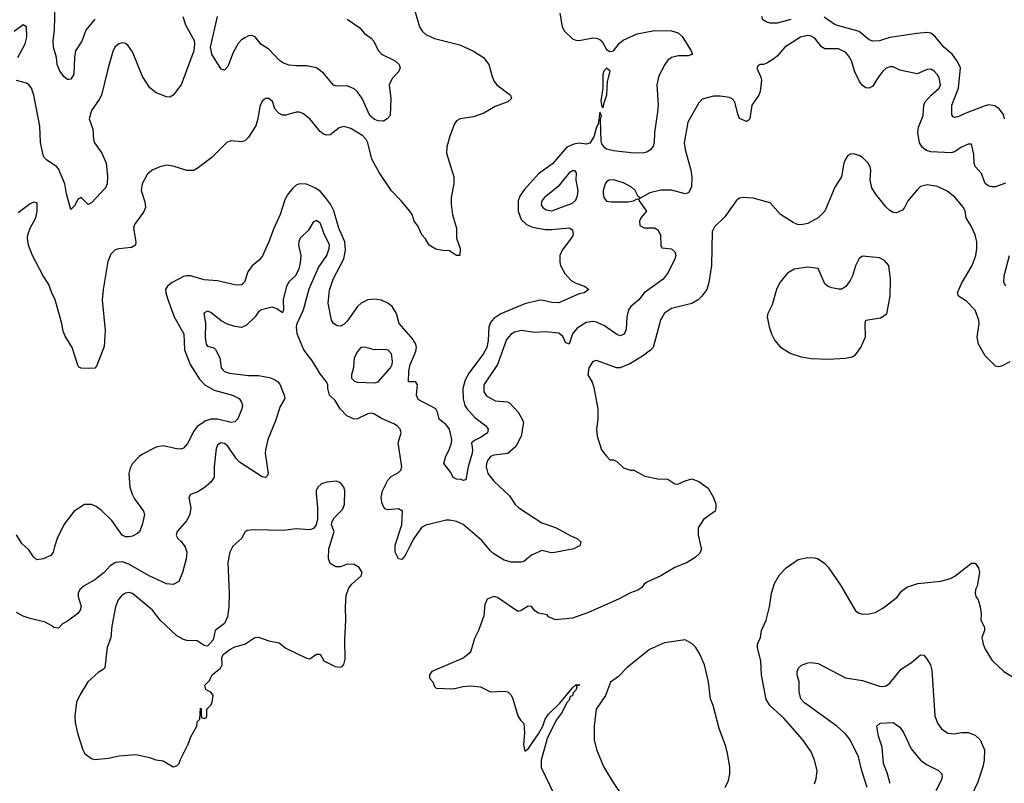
# Model space of a CAD drawing. Header units: inches. Extents: x 1771504 to 1971212, y 471788 to 643615.
# Tile 388 of 587: x 1877689 to 1883462, y 578614 to 583092. Entities that reach past the tile are written whole.
import ezdxf

# ---------------------------------------------------------------- set-up
doc = ezdxf.new("R2010")
doc.units = ezdxf.units.IN
doc.header["$MEASUREMENT"] = 0
for name, color, linetype in [('B8577', 7, 'Continuous'), ('B8578', 7, 'Continuous'), ('B8587', 7, 'Continuous'), ('B8588', 7, 'Continuous')]:
    doc.layers.add(name, color=color, linetype=linetype)

msp = doc.modelspace()

# ---------------------------------------------------------------- linework, layer by layer
at = {"layer": 'B8577', "color": 5}
for points, elevation in [([(1878658.8, 580000), (1878659.3, 579999.3), (1878670.2, 579970), (1878665.9, 579930), (1878643.8, 579850), (1878622.3, 579797.7), (1878590, 579779.1), (1878550, 579783.4), (1878448.6, 579830), (1878330, 579899.8), (1878290, 579912.5), (1878251, 579910), (1878219.3, 579890), (1878184.9, 579850), (1878159.5, 579830), (1878130, 579808), (1878067.2, 579772.8), (1878041.8, 579750), (1878031.3, 579730), (1878032.2, 579710), (1878049.1, 579650.9), (1878044.4, 579630), (1878029.4, 579610.6), (1877970, 579566), (1877940.7, 579550), (1877916.5, 579523.5), (1877890, 579527.6), (1877878.6, 579538.6), (1877839.6, 579559.6), (1877750, 579579.8), (1877710, 579593.8), (1877670, 579616.1)], 540), ([(1877894.3, 580000), (1877885.5, 579970), (1877871.6, 579950), (1877827.7, 579930), (1877790, 579925.3), (1877770, 579941.6), (1877742.5, 579982.5), (1877723.9, 580000)], 520), ([(1878937, 580000), (1878921.3, 579970), (1878910.2, 579909.8), (1878917.4, 579730), (1878914.7, 579650), (1878906.8, 579590), (1878890, 579552.1), (1878834.8, 579510), (1878824.1, 579455.9), (1878790, 579418), (1878770, 579422.9), (1878730, 579449.7), (1878670, 579452), (1878650, 579457.2), (1878610, 579478.5), (1878512.9, 579570), (1878467.1, 579630), (1878350, 579726.8), (1878330, 579733.6), (1878310, 579729.8), (1878285.9, 579714.1), (1878265.8, 579690), (1878250.9, 579649.1), (1878230, 579535.3), (1878223.6, 579470), (1878203, 579410), (1878188.2, 579291.8), (1878179, 579281), (1878150, 579264.5), (1878088.4, 579210), (1878044.4, 579135.6), (1878023.1, 579090), (1878013.4, 579010), (1878014.9, 578970), (1878027.8, 578907.8), (1878060.4, 578810), (1878070, 578790.8), (1878080.7, 578780.7), (1878110, 578760.7), (1878130, 578754), (1878210, 578762), (1878270, 578776.3), (1878370, 578782.8), (1878450, 578766), (1878488.4, 578751.6), (1878530, 578746), (1878590, 578711), (1878610, 578716), (1878624, 578730), (1878629.3, 578750.7), (1878676.5, 578843.5), (1878693.6, 578886.4), (1878728.7, 578950), (1878730, 578974), (1878746, 578990), (1878750, 579054), (1878754, 579050), (1878754, 579010), (1878758, 578998), (1878770, 578994), (1878782, 578998), (1878786, 579010), (1878786, 579050), (1878810, 579072), (1878817.2, 579090), (1878824, 579130), (1878810, 579148.7), (1878783.1, 579163.1), (1878778, 579170), (1878775.3, 579190), (1878802, 579218), (1878817.2, 579250), (1878866, 579290), (1878877.2, 579310), (1878874, 579350), (1878882, 579370), (1878920.9, 579399.1), (1878950, 579414), (1879009.3, 579430.7), (1879068, 579470), (1879090, 579470.5), (1879150, 579450.5), (1879210, 579437.1), (1879250, 579407.3), (1879370, 579347.3), (1879390, 579344), (1879430, 579371), (1879450, 579372), (1879473.2, 579333.2), (1879539.8, 579299.8), (1879570, 579296), (1879580.4, 579299.6), (1879589.4, 579310.6), (1879596.9, 579343.1), (1879596.2, 579456.2), (1879601.6, 579570), (1879599.1, 579650), (1879604.3, 579715.7), (1879619.7, 579760.3), (1879637.4, 579782.6), (1879690.9, 579830), (1879696.8, 579850), (1879679.5, 579879.5), (1879650, 579897.8), (1879610, 579898.7), (1879570, 579882.7), (1879543.2, 579883.2), (1879510, 579904), (1879499.3, 579930), (1879502, 579990), (1879505.1, 580000)], 560), ([(1879975.2, 580000), (1879950, 579949.4), (1879930, 579926), (1879909.6, 579930), (1879891.6, 579970), (1879890.2, 580000)], 540)]:
    msp.add_lwpolyline(points, dxfattribs=dict(at, elevation=elevation))
at = {"layer": 'B8578', "color": 5}
for points, elevation in [([(1878130, 583095.1), (1878077.8, 583030), (1878053.2, 582966.8), (1878016.9, 582910), (1878010.2, 582870), (1878007.3, 582772.7), (1877990, 582742.7), (1877978.5, 582741.5), (1877970, 582740.9), (1877950, 582757.6), (1877925.3, 582790), (1877909.8, 582830), (1877904.6, 582870), (1877887.2, 582930), (1877885.4, 582970), (1877893.6, 583030), (1877896.9, 583190)], 440), ([(1878646.7, 583110), (1878662.1, 583062.1), (1878711.6, 582970), (1878714.9, 582950), (1878710.4, 582910), (1878635.8, 582710), (1878590, 582649.3), (1878570, 582638), (1878550, 582639.6), (1878490, 582662.4), (1878453.1, 582693.1), (1878410, 582759.3), (1878350, 582903.6), (1878322.5, 582942.5), (1878310, 582952.4), (1878290, 582956.4), (1878270, 582949.7), (1878247.9, 582930), (1878235.4, 582904.6), (1878207.5, 582810), (1878168.6, 582650), (1878156, 582624), (1878110, 582558.7), (1878097.1, 582510), (1878118.9, 582450), (1878121.3, 582390), (1878128.6, 582370), (1878171, 582310), (1878196.9, 582250), (1878205.1, 582174.9), (1878202.6, 582130), (1878193.4, 582106.6), (1878110, 582018), (1878090, 582009), (1878050, 582049.2), (1878030, 582037.2), (1878010, 582001.2), (1877990, 581979.3), (1877963.7, 582070), (1877955, 582130), (1877916.9, 582216.9), (1877907.6, 582230), (1877847.3, 582270), (1877828.5, 582290), (1877811.7, 582371.7), (1877807.6, 582467.6), (1877771.6, 582650), (1877758.2, 582690), (1877744, 582710), (1877730, 582719.3), (1877670, 582734.6)], 460), ([(1879610, 583094), (1879684, 583044), (1879711.7, 583011.7), (1879750, 582984), (1879765.1, 582965.1), (1879791.8, 582911.8), (1879810.3, 582890.3), (1879890.6, 582850), (1879914, 582830), (1879920.7, 582810), (1879910, 582785.2), (1879872.1, 582747.9), (1879856.4, 582710), (1879864.6, 582630), (1879861, 582530), (1879844.7, 582510), (1879822.5, 582497.5), (1879790, 582498.7), (1879770, 582506.3), (1879743, 582530), (1879696.8, 582630), (1879670, 582668.7), (1879650, 582686.3), (1879610, 582703.7), (1879550, 582702.9), (1879530, 582707.3), (1879470, 582779.2), (1879430, 582808.8), (1879370, 582821.1), (1879310, 582820.3), (1879270, 582824.8), (1879235.9, 582835.9), (1879212.7, 582852.7), (1879150, 582919.2), (1879105.4, 582945.4), (1879070, 582991.1), (1879050, 582999.1), (1879030, 582996.9), (1879010, 582986.3), (1878990, 582973), (1878970, 582951.6), (1878941, 582899), (1878910, 582817.2), (1878890, 582796), (1878870, 582800.9), (1878816.3, 582890), (1878808.2, 582930), (1878849.2, 583110)], 460), ([(1877677.8, 582870), (1877720.9, 582950), (1877730.9, 582990), (1877729.3, 583049.3), (1877710, 583061.2), (1877657.8, 583022.2)], 460), ([(1880000, 581918.1), (1879989.5, 581950), (1879976.2, 581970), (1879926.3, 582030), (1879868.5, 582088.5), (1879795.9, 582195.9), (1879753.7, 582273.7), (1879729.6, 582370), (1879719.7, 582390), (1879700.7, 582410), (1879630, 582454.5), (1879590, 582465.7), (1879562.9, 582457.1), (1879510, 582417.4), (1879490, 582414), (1879470, 582419.7), (1879450, 582436.3), (1879390, 582509.7), (1879350, 582541.3), (1879330, 582549.7), (1879310, 582549.7), (1879250, 582532.8), (1879230, 582531.3), (1879210, 582542), (1879186, 582570), (1879171.5, 582611.5), (1879150, 582629.3), (1879130, 582629.3), (1879110, 582613.2), (1879096.3, 582583.7), (1879086.2, 582510), (1879073.4, 582470), (1879030, 582402.4), (1879010, 582382), (1878990, 582374.7), (1878930, 582380.7), (1878905.5, 582374.5), (1878815.8, 582284.2), (1878730, 582218.4), (1878710, 582207.8), (1878670, 582207.6), (1878590, 582232), (1878550, 582238), (1878510.5, 582229.5), (1878466, 582210), (1878436.7, 582183.3), (1878406.7, 582130), (1878402, 582090), (1878423.4, 582023.4), (1878426.7, 581990), (1878415.9, 581964.1), (1878361.7, 581890), (1878357.4, 581870), (1878370.3, 581790), (1878367.7, 581770), (1878344.4, 581755.6), (1878271.4, 581748.6), (1878250, 581742), (1878223.7, 581716.3), (1878206.9, 581673.1), (1878179.3, 581510), (1878173.8, 581450), (1878191.3, 581270), (1878184.9, 581175.1), (1878140.5, 581059.5), (1878130, 581049.2), (1878090, 581046), (1878049, 581049), (1878035.3, 581055.3), (1878030, 581066), (1877996.9, 581170), (1877956.1, 581236.1), (1877944.6, 581264.6), (1877936.9, 581310), (1877898.3, 581450), (1877877.2, 581490), (1877859.6, 581539.6), (1877826.6, 581590), (1877764.7, 581710), (1877741.6, 581770), (1877735.6, 581810), (1877737.6, 581830), (1877751.1, 581868.9), (1877783.6, 581930), (1877792.6, 581970), (1877792.8, 582012.8), (1877790, 582017.2), (1877770, 582020.9), (1877750, 582011.8), (1877680.3, 581959.7)], 480), ([(1880000, 581209.6), (1879996, 581216), (1879914.7, 581310), (1879897.6, 581370), (1879873.1, 581410), (1879848.4, 581430), (1879810, 581447.9), (1879770, 581453.7), (1879730.1, 581449.9), (1879691.5, 581430), (1879670.2, 581410), (1879610, 581324), (1879590, 581304.8), (1879570, 581295.6), (1879550, 581297.3), (1879530, 581309.8), (1879517.2, 581330), (1879498.8, 581430), (1879505.6, 581505.6), (1879528.1, 581570), (1879589.5, 581690.5), (1879599.6, 581740.4), (1879595.4, 581790), (1879560.7, 581870), (1879531.5, 581971.5), (1879511.8, 582010), (1879482.9, 582050), (1879450, 582086.4), (1879424.3, 582104.3), (1879370, 582127.2), (1879330, 582129), (1879310, 582120.7), (1879290, 582104.4), (1879257.7, 582062.3), (1879241.1, 582030), (1879215.9, 581950), (1879177.1, 581862.9), (1879150.8, 581789.2), (1879112.6, 581707.4), (1879096.1, 581683.9), (1879052.3, 581647.7), (1879026, 581614), (1879007.2, 581552.8), (1878997.1, 581542.9), (1878990, 581537.6), (1878970, 581534.7), (1878950, 581537.4), (1878850, 581560.4), (1878770, 581566.9), (1878690, 581589.9), (1878670, 581590.5), (1878650, 581586.1), (1878582.4, 581550), (1878555.9, 581530), (1878545.1, 581510), (1878546.1, 581490), (1878556.3, 581456.3), (1878595.2, 581350), (1878652.2, 581250), (1878656.3, 581156.3), (1878689.3, 581070), (1878743.1, 580983.1), (1878775.6, 580950), (1878830, 580920.1), (1878938, 580890), (1878977, 580870), (1878990.3, 580850), (1878994.9, 580830), (1878992.4, 580810), (1878969.2, 580750.8), (1878950, 580733), (1878930, 580730.9), (1878850, 580749.9), (1878810, 580749.1), (1878780.7, 580739.3), (1878730, 580707.4), (1878710, 580678.9), (1878674.1, 580605.9), (1878650, 580578.9), (1878630, 580573.5), (1878610, 580575.3), (1878530, 580592.3), (1878490, 580586), (1878410, 580543.5), (1878390, 580529.7), (1878350.3, 580490), (1878337.2, 580462.8), (1878330.2, 580430), (1878335, 580350), (1878348.1, 580310), (1878362.7, 580282.7), (1878415.3, 580210), (1878422, 580190), (1878407.6, 580130), (1878391.2, 580088.8), (1878380.7, 580079.3), (1878350, 580063), (1878330, 580059.1), (1878310, 580059.3), (1878290, 580068.7), (1878230, 580154.5), (1878170, 580214.6), (1878137.7, 580237.7), (1878110, 580249.8), (1878070, 580249.8), (1878008.9, 580210), (1877950, 580134.7), (1877909, 580050), (1877894.3, 580000)], 520), ([(1879890.2, 580000), (1879889.8, 580010), (1879929.8, 580130.2), (1879932.8, 580210), (1879910, 580224.7), (1879850, 580216.9), (1879830, 580222.9), (1879813.7, 580253.7), (1879809, 580290), (1879815.8, 580330), (1879847.7, 580392.3), (1879867.1, 580412.9), (1879910, 580436.5), (1879924.4, 580450), (1879929.7, 580470), (1879907.6, 580610), (1879926.6, 580670), (1879919.5, 580690), (1879902, 580710), (1879882.4, 580722.4), (1879810, 580753), (1879770, 580779.1), (1879750, 580784.6), (1879730, 580781.4), (1879670, 580751.6), (1879650, 580748.7), (1879608, 580770), (1879568.3, 580810), (1879538.4, 580858.4), (1879506, 580890), (1879495.1, 580930), (1879496, 580950), (1879488.1, 580968.1), (1879450, 581014.5), (1879405.4, 581090), (1879355.3, 581155.3), (1879315.3, 581250), (1879312.2, 581290), (1879316.8, 581310), (1879353.7, 581390), (1879386.3, 581513.7), (1879441.1, 581638.9), (1879490.5, 581710), (1879504.5, 581750), (1879504.7, 581770), (1879498.2, 581790), (1879473.6, 581833.6), (1879454.4, 581890), (1879450, 581899.6), (1879430, 581914.7), (1879410, 581905.1), (1879383, 581857), (1879334.3, 581810), (1879325.8, 581790), (1879324.4, 581770), (1879338, 581710), (1879334.4, 581665.6), (1879325.3, 581630), (1879305.7, 581590), (1879270, 581556.4), (1879253.6, 581530), (1879234.5, 581450), (1879236.9, 581390), (1879230, 581372.7), (1879196.1, 581396.1), (1879170, 581405.3), (1879106.8, 581390), (1879090, 581379.5), (1879070, 581349.5), (1879019.9, 581300.1), (1878990, 581286.9), (1878950, 581292.6), (1878906.8, 581306.8), (1878870, 581326.6), (1878810, 581375.1), (1878790, 581382), (1878768.8, 581371.2), (1878779.1, 581310), (1878776.2, 581230), (1878781.7, 581190), (1878790, 581178.4), (1878828.2, 581168.2), (1878838, 581158), (1878863.1, 581110), (1878871, 581051), (1878879.4, 581039.4), (1878890, 581029.2), (1878918.7, 581018.7), (1879030, 581005.4), (1879090, 581006.2), (1879153.3, 580993.3), (1879182.5, 580982.5), (1879200.8, 580970), (1879213.8, 580953.8), (1879239.6, 580890), (1879243.1, 580870), (1879216.5, 580823.5), (1879190, 580739.3), (1879144.7, 580630), (1879130.2, 580570), (1879129.4, 580550), (1879146.4, 580430), (1879141.3, 580418.7), (1879130, 580408), (1879110, 580411.3), (1878977.4, 580497.4), (1878957.9, 580517.9), (1878910, 580590.8), (1878890, 580606.2), (1878868, 580610), (1878850, 580598), (1878842, 580578), (1878829.2, 580470), (1878828.9, 580410), (1878810, 580380.7), (1878770, 580346.3), (1878730, 580322.4), (1878690, 580308.7), (1878682, 580290), (1878693.4, 580230), (1878686, 580190), (1878666.9, 580153.1), (1878612.4, 580090), (1878606, 580070), (1878616.4, 580050), (1878634, 580034), (1878658.8, 580000)], 540), ([(1880000, 580969.3), (1879968.8, 580968.8), (1879970.9, 581030.9), (1879979.5, 581070), (1880000, 581118.9)], 520), ([(1879505.1, 580000), (1879533.2, 580090), (1879517.2, 580130), (1879521.2, 580150), (1879533.2, 580170), (1879581.1, 580218.9), (1879594.3, 580250), (1879596.3, 580330), (1879589.6, 580350), (1879570, 580377), (1879546.8, 580386.8), (1879490, 580380.9), (1879458, 580370), (1879437.3, 580350), (1879428, 580330), (1879426.6, 580313.4), (1879435.8, 580230), (1879434.6, 580165.4), (1879427.7, 580130), (1879412.2, 580107.8), (1879390, 580100.9), (1879310, 580107), (1879236, 580096), (1879059.5, 580100.5), (1879023.1, 580096.9), (1879010.5, 580089.5), (1878990.6, 580050), (1878938, 580002), (1878937, 580000)], 560), ([(1877723.9, 580000), (1877701.3, 580021.3), (1877670, 580071.6)], 520), ([(1880000, 580049.6), (1879975.2, 580000)], 540)]:
    msp.add_lwpolyline(points, dxfattribs=dict(at, elevation=elevation))
at = {"layer": 'B8578', "color": 5, "elevation": 540}
msp.add_lwpolyline([(1879710, 581172.3), (1879690, 581169.6), (1879670, 581146.3), (1879649.4, 581110), (1879646.8, 581053.2), (1879634.3, 581010), (1879633.7, 580990), (1879652.1, 580972), (1879670, 580965.8), (1879770, 580962.7), (1879790, 580968.5), (1879863.4, 581050), (1879872.9, 581070), (1879875.7, 581090), (1879870, 581132.3), (1879850, 581153.3), (1879830, 581157.3), (1879770, 581156.8)], close=True, dxfattribs=at)
at = {"layer": 'B8587', "color": 5}
for points, elevation in [([(1881683.2, 580000), (1881685.5, 579990), (1881676.7, 579963.3), (1881650, 579938), (1881602.8, 579910), (1881530, 579880.7), (1881447.3, 579830), (1881365.8, 579794.1), (1881350, 579782), (1881336.8, 579763.2), (1881312.5, 579747.5), (1881270, 579732), (1881203.7, 579696.3), (1881023.8, 579616.2), (1880930, 579583.1), (1880830, 579572.3), (1880790, 579589.6), (1880782, 579602), (1880730, 579611.5), (1880710, 579626.3), (1880690, 579651.2), (1880670, 579653.7), (1880630, 579627.6), (1880610, 579621.6), (1880490, 579702.9), (1880470, 579709.5), (1880430, 579694), (1880417.2, 579662.8), (1880410, 579597.2), (1880378.3, 579510), (1880356.1, 579463.9), (1880334.8, 579390), (1880324.8, 579375.2), (1880290, 579349), (1880106, 579270), (1880091, 579250), (1880091.3, 579230), (1880111.3, 579210), (1880122, 579182), (1880131.3, 579171.3), (1880230, 579168), (1880290, 579181.6), (1880330, 579185.5), (1880390, 579179.3), (1880450, 579150.4), (1880530, 579154.9), (1880550.4, 579150.4), (1880570.4, 579130.4), (1880580.5, 579110), (1880610.4, 579010.4), (1880624.9, 578984.9), (1880644.5, 578964.5), (1880648.9, 578910), (1880642.5, 578842.5), (1880650, 578802.8), (1880670, 578817.3), (1880730, 578904), (1880755.6, 578950), (1880769.6, 578990), (1880790, 579019.1), (1880855.3, 579084.7), (1880930, 579174.8), (1880950, 579190.8), (1880970, 579194), (1880968.7, 579188.7), (1880951.3, 579188.7), (1880956.3, 579176.3), (1880950, 579161.2), (1880934.3, 579145.7), (1880930, 579128.2), (1880917.5, 579122.5), (1880910, 579100.9), (1880895.6, 579084.4), (1880870, 579032.3), (1880835.4, 578984.6), (1880782.6, 578877.4), (1880747.5, 578750), (1880746.5, 578706.5), (1880870.3, 578450.3)], 560), ([(1880960.2, 580000), (1880938, 579990), (1880827.6, 579967.6), (1880805.9, 579965.9), (1880750, 579979.7), (1880690, 579951.5), (1880644.5, 579915.5), (1880629.1, 579910.9), (1880570, 579910.6), (1880530, 579923.2), (1880470, 579958.9), (1880450, 579976.5), (1880430.5, 580000)], 540), ([(1882349.6, 578610.4), (1882359.1, 578640.9), (1882363.6, 578690), (1882349.6, 578750), (1882330, 578799.3), (1882281.3, 578870), (1882170, 578996.4), (1882089.2, 579069.2), (1882066.1, 579106.1), (1882037.8, 579250), (1882034.6, 579330), (1882014.4, 579410), (1882014.8, 579430), (1882032, 579470), (1882038.3, 579510), (1882066.3, 579570), (1882084.7, 579650), (1882096, 579730), (1882113.8, 579786.2), (1882143, 579837), (1882182, 579878), (1882253.6, 579926.4), (1882310, 579938.8), (1882350, 579937.3), (1882370.4, 579930.4), (1882410, 579903), (1882430, 579882), (1882504.9, 579770), (1882590, 579626), (1882610, 579611), (1882630, 579606.8), (1882670, 579607.3), (1882703.7, 579616.3), (1882750, 579640.7), (1882833.5, 579706.5), (1882859.7, 579740.2), (1882890, 579764.9), (1882953.9, 579786.1), (1883090, 579800.5), (1883145.4, 579814.6), (1883171.7, 579828.3), (1883270, 579906), (1883290, 579906), (1883310, 579878), (1883317.1, 579850), (1883303, 579770), (1883293, 579750), (1883290.7, 579730), (1883294, 579710), (1883307.7, 579690), (1883320.5, 579650), (1883325.3, 579610), (1883324.2, 579570), (1883345.3, 579530), (1883345.7, 579510), (1883330.4, 579470), (1883338.4, 579430), (1883350, 579401), (1883390, 579334), (1883458.8, 579270), (1883550, 579215.5)], 560), ([(1881825.6, 578590), (1881845.1, 578630), (1881851.8, 578670), (1881852, 578710), (1881839.5, 578790), (1881829.5, 578830), (1881790, 578935.3), (1881754.5, 579070), (1881739.6, 579110), (1881727.3, 579210), (1881703.7, 579310), (1881675.3, 579375.3), (1881652.7, 579410), (1881631.3, 579431.3), (1881590, 579455.1), (1881470, 579438), (1881380.7, 579399.3), (1881250, 579292.7), (1881199.9, 579240.1), (1881152.3, 579207.7), (1881123.8, 579130), (1881068.2, 579050), (1881056.4, 578950), (1881056.4, 578870), (1881071.8, 578811.8), (1881112.9, 578712.9), (1881165.3, 578625.2), (1881229, 578529)], 580), ([(1882656.8, 578590), (1882626.9, 578686.9), (1882607.8, 578770), (1882558, 578870), (1882530, 578905.1), (1882479.7, 578950), (1882290, 579086), (1882269.7, 579110), (1882258.3, 579150), (1882258.4, 579210), (1882247.3, 579250), (1882247.3, 579270), (1882256, 579290), (1882273.3, 579306.7), (1882310, 579320.4), (1882330, 579322.4), (1882370, 579316), (1882530, 579233.5), (1882630, 579217.9), (1882730, 579183.8), (1882750, 579181.8), (1882770, 579186.7), (1882790, 579202.3), (1882857.3, 579282.7), (1882916.8, 579323.2), (1882970, 579367.3), (1882990, 579366), (1883006.4, 579346.4), (1883029.1, 579309.1), (1883037.4, 579277.4), (1883054.4, 579010), (1883070, 578967.3), (1883093.5, 578933.5), (1883130, 578908.4), (1883170, 578904.9), (1883210, 578911.6), (1883250, 578911.7), (1883290, 578897.6), (1883319.5, 578870), (1883344.9, 578810), (1883343.1, 578750), (1883335.3, 578710), (1883303.6, 578616.4), (1883270, 578542)], 540), ([(1882792.9, 578612.9), (1882775.7, 578675.7), (1882753, 578730), (1882746.5, 578826.5), (1882723.8, 578890), (1882714, 578950), (1882733.1, 578966.9), (1882810, 578970.4), (1882850, 578943), (1882870, 578913), (1882915.9, 578815.9), (1882970.8, 578750.8), (1883004.9, 578724.9), (1883075.5, 578690), (1883094.6, 578670), (1883096.9, 578650), (1883091.2, 578630), (1883061, 578570)], 520)]:
    msp.add_lwpolyline(points, dxfattribs=dict(at, elevation=elevation))
at = {"layer": 'B8588', "color": 5}
for points, elevation in [([(1880003.6, 583150), (1880032.6, 583050), (1880050, 583021.8), (1880070, 583005.8), (1880122, 582982), (1880270, 582943.9), (1880350, 582908), (1880408.8, 582870), (1880438.9, 582830), (1880458.4, 582758.4), (1880470.7, 582730), (1880487.3, 582710), (1880567.3, 582650), (1880573.4, 582630), (1880550.7, 582610), (1880477.3, 582582.7), (1880410, 582543.5), (1880350, 582523.1), (1880271.3, 582510), (1880250, 582498), (1880238, 582482), (1880211.8, 582408.2), (1880193.8, 582346.2), (1880191.5, 582310), (1880235.5, 582170), (1880233.6, 582130), (1880218.9, 582050), (1880218.9, 582010), (1880226.7, 581946.7), (1880250.2, 581869.8), (1880250.3, 581810), (1880271, 581750), (1880270, 581709), (1880250, 581709.6), (1880210, 581737.2), (1880170, 581738), (1880130, 581746.6), (1880089.7, 581770), (1880067.6, 581807.6), (1880047.6, 581830), (1880022.7, 581882.7), (1880002.7, 581910), (1880000, 581918.1)], 480), ([(1880855.8, 583130), (1880870.1, 583050), (1880884, 583024), (1880930, 582979.3), (1880950, 582971.5), (1880970, 582970.1), (1881050, 582985.8), (1881070, 582982.6), (1881090, 582975.5), (1881103.9, 582963.9), (1881130, 582917.5), (1881150, 582904.6), (1881171, 582909), (1881205.1, 582954.9), (1881227.7, 582972.3), (1881310, 583008.3), (1881410, 583029.3), (1881510, 583026.2), (1881550, 583013.8), (1881573.7, 582993.7), (1881626.7, 582910), (1881633, 582890), (1881610, 582880.5), (1881550, 582880.3), (1881510, 582869.8), (1881490, 582855.1), (1881471.4, 582830), (1881437.3, 582762.7), (1881424.6, 582710), (1881431.8, 582590), (1881429.3, 582550), (1881411.2, 582431.2), (1881408.9, 582371.1), (1881403.1, 582350), (1881390.2, 582329.8), (1881370, 582316.9), (1881350, 582311.3), (1881290.2, 582309.8), (1881170, 582322.5), (1881130, 582332.7), (1881119.7, 582339.7), (1881103, 582363), (1881099.1, 582379.1), (1881094.5, 582505.5), (1881100.9, 582530), (1881090, 582549), (1881081.4, 582478.6), (1881070, 582461.3), (1881055, 582405), (1881031.3, 582368.7), (1881010, 582362.9), (1880970, 582367), (1880937.1, 582362.9), (1880896.1, 582343.9), (1880813.7, 582246.3), (1880731.3, 582188.7), (1880646.4, 582093.6), (1880622.2, 582057.8), (1880612.5, 582030), (1880611.6, 581970), (1880630, 581921.1), (1880659.6, 581890), (1880695.3, 581875.3), (1880770, 581861.5), (1880810, 581861), (1880910, 581871.1), (1880930, 581860.4), (1880934.5, 581834.5), (1880930, 581819.7), (1880870, 581739.8), (1880856.3, 581710), (1880855.5, 581670), (1880860.1, 581650), (1880884.4, 581604.4), (1880922.2, 581562.2), (1880950, 581546.3), (1881001, 581530), (1881026.8, 581510), (1880998, 581490), (1880970, 581483.5), (1880850, 581430.8), (1880810, 581433.4), (1880750, 581446.3), (1880730, 581445.5), (1880650, 581425.2), (1880510, 581367.2), (1880470, 581339.8), (1880450, 581316.4), (1880440.5, 581290), (1880436.6, 581210), (1880427.2, 581170), (1880406.4, 581130), (1880321.6, 581018.4), (1880301.7, 580978.3), (1880287.7, 580930), (1880288.4, 580868.4), (1880299.6, 580830), (1880310, 580811.2), (1880358.3, 580758.3), (1880422.6, 580710), (1880435.6, 580690), (1880431.5, 580668.5), (1880395.7, 580644.3), (1880355, 580625), (1880338, 580610), (1880344.7, 580570), (1880342.5, 580550), (1880318.8, 580470), (1880305.4, 580394.6), (1880290, 580389), (1880276.6, 580396.6), (1880250, 580398.4), (1880230, 580407.6), (1880216.3, 580436.3), (1880175.6, 580490), (1880187.9, 580532.1), (1880207.3, 580570), (1880220.9, 580610), (1880222.7, 580630), (1880209.5, 580690), (1880190, 580717), (1880148.7, 580750), (1880139, 580790), (1880129.1, 580809.1), (1880024.5, 580864.5), (1880016, 580890), (1880022.4, 580950), (1880010, 580969.4), (1880000, 580969.3)], 520), ([(1882210, 583092.3), (1882130, 583070.9), (1882090, 583071), (1882070, 583076.4), (1882046.6, 583090), (1882039.7, 583110)], 520), ([(1883462.8, 582510), (1883456.4, 582536.4), (1883431.9, 582570), (1883406.1, 582586.1), (1883371.8, 582591.8), (1883350, 582586.7), (1883235.9, 582544.1), (1883190, 582522.3), (1883170, 582518.7), (1883162.5, 582522.5), (1883154.7, 582534.7), (1883154.2, 582590), (1883192.6, 582690), (1883204.5, 582810), (1883187.4, 582847.4), (1883156.2, 582890), (1883106.3, 582930), (1883054.5, 582994.5), (1883030, 583012.4), (1883010, 583016.9), (1882949, 583011), (1882790, 582988.3), (1882730, 582968.6), (1882690, 582966.5), (1882670, 582973.7), (1882610, 583022.3), (1882470, 583061.2), (1882405.9, 583105.9)], 520), ([(1883467.7, 582132.3), (1883410, 582112.6), (1883390, 582111.1), (1883370, 582115.6), (1883350, 582131.5), (1883328.4, 582190), (1883290.9, 582230.9), (1883285.6, 582250), (1883283.3, 582303.3), (1883270, 582362), (1883250, 582362.9), (1883210, 582343.8), (1883170, 582317.7), (1883150, 582311.5), (1883030, 582317.2), (1883005.1, 582325.1), (1882981.9, 582341.9), (1882963.9, 582370), (1882953.8, 582430), (1882959.3, 582460.7), (1882986.2, 582530), (1882989.6, 582590), (1882997.4, 582610), (1883033.6, 582650), (1883079.3, 582690), (1883087.9, 582710), (1883079.8, 582750), (1883070, 582768.2), (1883050, 582789.7), (1883030, 582801.1), (1883010, 582799.7), (1882950, 582774), (1882850, 582795.1), (1882810, 582814.5), (1882790, 582814.8), (1882770, 582807.4), (1882750, 582789.8), (1882719.3, 582750), (1882690, 582701.1), (1882670, 582689.6), (1882650, 582692.9), (1882630, 582706), (1882611.8, 582730), (1882586.1, 582786.1), (1882565.7, 582850), (1882550, 582878.2), (1882530, 582900.7), (1882490, 582920.5), (1882410, 582921.8), (1882390, 582932.9), (1882350, 582983.7), (1882330, 582994.7), (1882310, 582999.1), (1882267.4, 582990), (1882174.7, 582930), (1882130, 582877.7), (1882110, 582862), (1882070, 582837), (1882050, 582829.2), (1882031, 582829), (1882018, 582822), (1882011.6, 582808.4), (1882034.9, 582754.9), (1882038, 582738), (1882031.3, 582670), (1882023.1, 582650), (1881981.6, 582590), (1881970.2, 582509.8), (1881959.9, 582500.1), (1881950, 582494.5), (1881910, 582512.7), (1881898.5, 582538.5), (1881881.8, 582610), (1881867.2, 582627.2), (1881850, 582636.4), (1881796.1, 582643.9), (1881757, 582643), (1881690, 582626), (1881670, 582605.2), (1881606.3, 582490), (1881585.4, 582370), (1881590.2, 582330), (1881624.7, 582210), (1881629.1, 582169.1), (1881628, 582110), (1881610, 582076.9), (1881590, 582069.8), (1881510, 582091.6), (1881447.2, 582092.8), (1881384.4, 582075.6), (1881322, 582042), (1881326, 582050), (1881315.3, 582055.3), (1881298, 582090), (1881275.6, 582110), (1881230, 582135.3), (1881170, 582153.7), (1881145.3, 582150), (1881130, 582141.2), (1881121.9, 582130), (1881110.9, 582090.9), (1881110.9, 582070), (1881113, 582050), (1881130, 582028.4), (1881156.2, 582023.8), (1881256.3, 582023.7), (1881288, 582030), (1881310, 582042), (1881319.6, 582039.6), (1881322, 582030), (1881364.7, 581970), (1881330.4, 581929.6), (1881323, 581910), (1881325.8, 581885.9), (1881350, 581870.4), (1881410, 581871.6), (1881430, 581860.3), (1881446.9, 581830), (1881448.3, 581768.3), (1881454.4, 581754.4), (1881510, 581747.7), (1881530.6, 581730), (1881536.3, 581710), (1881530.5, 581690), (1881490.3, 581610), (1881461.1, 581570), (1881350.2, 581490), (1881318.2, 581450), (1881272.6, 581410), (1881257.6, 581390), (1881247.8, 581350), (1881244.3, 581275.7), (1881232.3, 581247.7), (1881210, 581238.5), (1881190, 581245.6), (1881117.4, 581297.4), (1881070, 581318.8), (1881050, 581322.4), (1881010, 581316.2), (1880957.2, 581282.8), (1880930.2, 581250), (1880910, 581189.3), (1880890, 581199), (1880874.2, 581234.2), (1880850, 581254.5), (1880770, 581261.1), (1880710, 581257.3), (1880630, 581269.9), (1880590, 581258.8), (1880570, 581248.2), (1880543.1, 581216.9), (1880490.2, 581070), (1880410.3, 580950), (1880410.3, 580910.3), (1880425.4, 580885.4), (1880476.7, 580856.7), (1880550, 580852), (1880563.6, 580843.6), (1880610.8, 580790), (1880636, 580750), (1880642.8, 580730), (1880628.4, 580650), (1880597.4, 580590), (1880550.9, 580549.1), (1880470, 580538), (1880450.4, 580530), (1880434, 580510), (1880425.7, 580490), (1880424.2, 580470), (1880434.2, 580430), (1880470, 580385.2), (1880560.3, 580300.2), (1880594.6, 580250), (1880614.9, 580230), (1880750, 580141.3), (1880830, 580114.6), (1880923.6, 580063.6), (1880957.3, 580050), (1880978.8, 580030), (1880973.8, 580006.2), (1880960.2, 580000)], 540), ([(1883494, 581086), (1883450, 581061.3), (1883430, 581055.6), (1883410, 581059.6), (1883350, 581120.7), (1883310, 581189.4), (1883302.4, 581230), (1883313.3, 581310), (1883312, 581330), (1883290, 581389.5), (1883240.9, 581440.9), (1883193.6, 581470), (1883186.9, 581490), (1883210, 581544.9), (1883272.6, 581650), (1883294.3, 581710), (1883301.3, 581750), (1883300.5, 581790), (1883291.6, 581830), (1883265.7, 581885.7), (1883237.6, 581930), (1883232.8, 581970), (1883223, 581990), (1883171.5, 582051.5), (1883126.4, 582086.4), (1883070, 582114.2), (1883010, 582123.1), (1882970, 582113.3), (1882950, 582094), (1882896, 582030), (1882877, 581990), (1882864.4, 581975.6), (1882830, 581959.7), (1882810, 581961.7), (1882790, 581972.6), (1882770, 581992.6), (1882706.6, 582070), (1882685.1, 582105.1), (1882675.5, 582150), (1882679.3, 582210), (1882675.6, 582230), (1882663.1, 582250), (1882630, 582283.5), (1882610, 582295.4), (1882575.5, 582304.5), (1882557.5, 582302.5), (1882545.1, 582294.9), (1882530, 582274), (1882521.3, 582250), (1882508, 582170), (1882468.2, 582110), (1882410, 581969), (1882370.4, 581929.7), (1882310, 581896.2), (1882270, 581888.5), (1882250, 581891.3), (1882223.3, 581903.3), (1882149.3, 581950), (1882090, 582017.2), (1881990, 582045.1), (1881930, 582049.4), (1881910, 582046), (1881890, 582029.3), (1881823.6, 581936.4), (1881763.4, 581876.6), (1881748.2, 581850), (1881744.3, 581650), (1881730.1, 581549.9), (1881718, 581510), (1881687.8, 581470), (1881667.2, 581450), (1881630, 581427), (1881510, 581398.2), (1881468.7, 581371.3), (1881446, 581330), (1881402.3, 581170), (1881386.8, 581153.2), (1881340.7, 581119.3), (1881266, 581074), (1881210.4, 581049.6), (1881188, 581050), (1881070, 581094), (1881050, 581088), (1881026, 581050), (1881021, 581010), (1881046, 580966), (1881055.5, 580935.5), (1881078, 580810), (1881078, 580750), (1881070.7, 580690), (1881074, 580650), (1881101, 580570), (1881130, 580532), (1881150, 580512), (1881170, 580511.3), (1881190, 580502), (1881230, 580464.7), (1881270, 580451.3), (1881290, 580451), (1881354.4, 580414.4), (1881430, 580398.8), (1881490, 580398), (1881530, 580370.6), (1881548.3, 580368.3), (1881590, 580387.7), (1881630, 580398.8), (1881670, 580384.7), (1881725.4, 580345.4), (1881756, 580290), (1881770.5, 580250.5), (1881770.8, 580230), (1881766, 580210), (1881698.3, 580161.7), (1881667.1, 580112.9), (1881667, 580070), (1881683.2, 580000)], 560), ([(1883469.9, 581529.9), (1883459.8, 581550), (1883460.5, 581590), (1883492, 581710)], 540), ([(1880000, 581118.9), (1880012.1, 581147.9), (1880015.5, 581170), (1880012.1, 581190), (1880000, 581209.6)], 520), ([(1880430.5, 580000), (1880398.5, 580038.5), (1880290, 580130.9), (1880250, 580149.7), (1880210, 580157.6), (1880190, 580156.9), (1880071.2, 580128.8), (1880045.4, 580114.6), (1880000.2, 580050), (1880000, 580049.6)], 540)]:
    msp.add_lwpolyline(points, dxfattribs=dict(at, elevation=elevation))
for points, elevation in [([(1881130, 582806.6), (1881113, 582790), (1881108.3, 582770), (1881108.1, 582690), (1881095.6, 582615.6), (1881103.1, 582583.1), (1881110, 582574.8), (1881115, 582605), (1881131.8, 582651.8), (1881135.8, 582730), (1881150.8, 582790)], 520), ([(1880930, 582206.4), (1880910, 582193.2), (1880845.6, 582114.4), (1880766.7, 582050), (1880750.3, 582030), (1880746.4, 582010), (1880750, 582000.5), (1880756, 581990), (1880776.3, 581976.3), (1880810, 581970.2), (1880850, 581985.7), (1880930, 582015.3), (1880950, 582033.8), (1880959.4, 582060.6), (1880962.7, 582090), (1880952.1, 582150), (1880953.7, 582193.7), (1880946.3, 582206.3)], 540), ([(1882630, 581705.1), (1882610, 581691.5), (1882590, 581649.4), (1882572.6, 581590), (1882557.8, 581562.2), (1882532.9, 581527.1), (1882510, 581512.6), (1882490, 581511.1), (1882450, 581520.5), (1882430, 581528.2), (1882410, 581543.6), (1882370, 581633), (1882310, 581640.4), (1882229.3, 581629.3), (1882190, 581605.1), (1882146.4, 581550), (1882126, 581510), (1882101.1, 581418.9), (1882074.8, 581370), (1882070.8, 581350), (1882082.8, 581290), (1882096, 581250), (1882116, 581210), (1882150, 581171), (1882210, 581134.8), (1882270, 581114), (1882330, 581104.9), (1882430, 581100.7), (1882530, 581107.3), (1882570, 581114.8), (1882590, 581127.3), (1882621.2, 581170), (1882648.4, 581231.6), (1882645.2, 581310), (1882649.4, 581330), (1882736.5, 581343.5), (1882773.2, 581366.8), (1882793.2, 581470), (1882794, 581570), (1882784, 581650), (1882759.5, 581679.5), (1882730, 581695.1)], 580)]:
    msp.add_lwpolyline(points, close=True, dxfattribs=dict(at, elevation=elevation))

doc.saveas('drawing.dxf')
